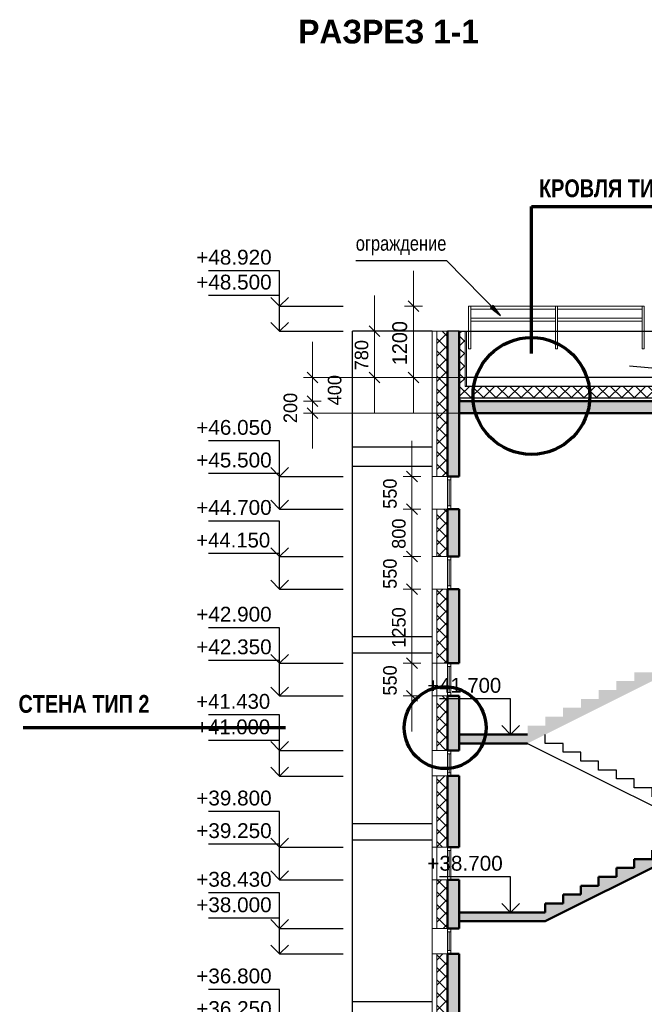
# Model space of a CAD drawing. Header units: millimetres. Extents: x 263826 to 1718326, y -423071 to 70137.
# Tile 268 of 486: x 519119 to 529654, y -53281 to -36678. Entities that reach past the tile are written whole.
import ezdxf

# ---------------------------------------------------------------- set-up
doc = ezdxf.new("R2010")
doc.units = ezdxf.units.MM
doc.layers.add('Standard', color=7, linetype='Continuous', lineweight=25)
doc.styles.add('ARIAL', font='arial.ttf')
doc.styles.add('Century Gothic', font='GOTHIC.TTF')
doc.dimstyles.new('DIMSTYLE_10', dxfattribs={"dimtxt": 250, "dimasz": 300, "dimexe": 0, "dimexo": 0, "dimgap": 125, "dimtad": 2, "dimdec": 0, "dimrnd": 1, "dimzin": 12, "dimdsep": 46, "dimtxsty": 'Century Gothic', "dimblk1": 'ALL_ML_STRICH', "dimblk2": 'ALL_ML_STRICH', "dimsah": 1, "dimcen": 0, "dimclrd": 256, "dimclre": 256, "dimclrt": 256, "dimadec": 0, "dimazin": 0, "dimtfac": 1, "dimtdec": 0, "dimtix": 1, "dimtmove": 2, "dimatfit": 3, "dimfxl": 0, "dimtzin": 0, "dimlwd": 0, "dimlwe": 13, "dimarcsym": 0})
doc.dimstyles.new('DIMSTYLE_13', dxfattribs={"dimtxt": 229, "dimasz": 300, "dimexe": 0, "dimexo": 0, "dimgap": 114.5, "dimtad": 0, "dimdec": 0, "dimrnd": 1, "dimzin": 12, "dimdsep": 46, "dimtxsty": 'Century Gothic', "dimblk1": 'ALL_ML_STRICH', "dimblk2": 'ALL_ML_STRICH', "dimsah": 1, "dimcen": 0, "dimclrd": 256, "dimclre": 256, "dimclrt": 256, "dimadec": 0, "dimazin": 0, "dimtfac": 1, "dimtdec": 0, "dimtix": 1, "dimtmove": 2, "dimatfit": 3, "dimfxl": 0, "dimtvp": 1.2, "dimtzin": 0, "dimlwd": 0, "dimlwe": 13, "dimarcsym": 0})
doc.dimstyles.new('DIMSTYLE_4', dxfattribs={"dimtxt": 229, "dimasz": 300, "dimexe": 0, "dimexo": 0, "dimgap": 114.5, "dimtad": 2, "dimdec": 0, "dimrnd": 1, "dimzin": 12, "dimdsep": 46, "dimtxsty": 'Century Gothic', "dimblk1": 'ALL_ML_STRICH', "dimblk2": 'ALL_ML_STRICH', "dimsah": 1, "dimcen": 0, "dimclrd": 256, "dimclre": 256, "dimclrt": 256, "dimadec": 0, "dimazin": 0, "dimtfac": 1, "dimtdec": 0, "dimtix": 1, "dimtmove": 2, "dimatfit": 3, "dimfxl": 0, "dimtzin": 0, "dimlwd": 0, "dimlwe": 13, "dimarcsym": 0})
doc.dimstyles.new('DIMSTYLE_7', dxfattribs={"dimtxt": 229, "dimasz": 300, "dimexe": 0, "dimexo": 0, "dimgap": 114.5, "dimtad": 2, "dimdec": 0, "dimrnd": 1, "dimzin": 12, "dimdsep": 46, "dimtxsty": 'Century Gothic', "dimblk1": 'ALL_ML_STRICH', "dimblk2": 'ALL_ML_STRICH', "dimsah": 1, "dimcen": 0, "dimclrd": 256, "dimclre": 256, "dimclrt": 256, "dimadec": 0, "dimazin": 0, "dimtfac": 1, "dimtdec": 0, "dimtix": 1, "dimtmove": 2, "dimatfit": 3, "dimfxl": 0, "dimtvp": 1.2, "dimtzin": 0, "dimlwd": 0, "dimlwe": 13, "dimarcsym": 0})
pattern_1 = [(45, (277473.13, 108835.89), (-106.06602, 106.06602), []), (135, (277473.13, 108835.89), (-106.06602, -106.06602), [])]

# ---------------------------------------------------------------- blocks, each defined once
blk = doc.blocks.new('СЛОЖНЫЙ_ОБЪЕКТ_22')
at = {"layer": 'Standard', "color": 7, "linetype": 'Continuous', "lineweight": 25, "transparency": 33554687}
for p, q in [((250211, -157717), (253211, -159217)), ((250511, -157717), (250511, -157567)), ((250811, -157717), (250511, -157717)), ((250811, -157867), (250811, -157717)), ((251111, -157867), (250811, -157867)), ((251111, -158017), (251111, -157867)), ((251411, -158017), (251111, -158017)), ((251411, -158167), (251411, -158017)), ((251711, -158167), (251411, -158167)), ((251711, -158317), (251711, -158167)), ((252011, -158317), (251711, -158317)), ((252011, -158467), (252011, -158317)), ((252311, -158467), (252011, -158467)), ((252311, -158617), (252311, -158467)), ((252611, -158617), (252311, -158617)), ((252611, -158767), (252611, -158617)), ((252911, -158767), (252611, -158767)), ((252911, -158917), (252911, -158767)), ((253211, -158917), (252911, -158917)), ((253211, -159167), (253211, -158917))]:
    blk.add_line(p, q, dxfattribs=at)
blk = doc.blocks.new('СЛОЖНЫЙ_ОБЪЕКТ_57')
at = {"layer": 'Standard', "color": 7, "linetype": 'Continuous', "lineweight": 13, "transparency": 33554687}
for p, q in [((249218, -151062), (249218, -150347)), ((249255, -150347), (249218, -150347)), ((249255, -150347), (249255, -151062)), ((249255, -151062), (249218, -151062))]:
    blk.add_line(p, q, dxfattribs=at)
blk = doc.blocks.new('СЛОЖНЫЙ_ОБЪЕКТ_58')
at = {"layer": 'Standard', "color": 7, "linetype": 'Continuous', "lineweight": 13, "transparency": 33554687}
for p, q in [((250718, -150347), (250681, -150347)), ((250681, -150347), (250681, -151062)), ((250718, -151062), (250718, -150347)), ((250681, -151062), (250718, -151062))]:
    blk.add_line(p, q, dxfattribs=at)
blk = doc.blocks.new('СЛОЖНЫЙ_ОБЪЕКТ_59')
at = {"layer": 'Standard', "color": 7, "linetype": 'Continuous', "lineweight": 13, "transparency": 33554687}
for p, q in [((252181, -150347), (252144, -150347)), ((252144, -150347), (252144, -151062)), ((252181, -151062), (252181, -150347)), ((252144, -151062), (252181, -151062))]:
    blk.add_line(p, q, dxfattribs=at)
blk = doc.blocks.new('ALL_ML_STRICH')
at = {"color": 0, "linetype": 'ByBlock', "lineweight": -2}
for p, q in [((-1, 0), (0.5, 0)), ((-0.3, -0.3), (0.3, 0.3)), ((0, -0.5), (0, 0.5))]:
    blk.add_line(p, q, dxfattribs=at)
blk = doc.blocks.new('*D2345')
at = {"layer": 'DEFPOINTS', "color": 0, "linetype": 'Continuous', "lineweight": 0, "transparency": 16777216}
for p in [(525106, -41931), (525106, -41931), (525106, -42711)]:
    blk.add_point(p, dxfattribs=at)
at = {"layer": 'Standard', "color": 218, "linetype": 'Continuous', "lineweight": 0, "transparency": 16777216}
for p, q in [((525106, -41631), (525106, -41331)), ((525106, -42711), (525106, -41931)), ((525106, -43011), (525106, -43311))]:
    blk.add_line(p, q, dxfattribs=at)
at = {"layer": 'Standard', "color": 218, "linetype": 'Continuous', "lineweight": 0, "transparency": 16777216, "xscale": 300, "yscale": 300, "zscale": 300}
for p, rotation in [((525106, -41931), 270), ((525106, -42711), 90)]:
    blk.add_blockref('ALL_ML_STRICH', p, dxfattribs=dict(at, rotation=rotation))
at = {"layer": 'Standard', "color": 218, "linetype": 'Continuous', "lineweight": 13, "transparency": 16777216, "insert": (524886, -42335), "char_height": 229, "width": 490.71, "attachment_point": 5, "rotation": 90, "style": 'Century Gothic'}
blk.add_mtext('780', dxfattribs=at)
blk = doc.blocks.new('*D2346')
at = {"layer": 'DEFPOINTS', "color": 0, "linetype": 'Continuous', "lineweight": 0, "transparency": 16777216}
for p in [(524056, -43111), (524056, -43111), (526804, -43311)]:
    blk.add_point(p, dxfattribs=at)
at = {"layer": 'Standard', "color": 218, "linetype": 'Continuous', "lineweight": 0, "transparency": 16777216}
for p, q in [((524056, -42811), (524056, -42511)), ((524056, -43311), (524056, -43111)), ((524056, -43611), (524056, -43911))]:
    blk.add_line(p, q, dxfattribs=at)
at = {"layer": 'Standard', "color": 218, "linetype": 'Continuous', "lineweight": 13, "transparency": 16777216}
blk.add_line((526804, -43311), (524056, -43311), dxfattribs=at)
at = {"layer": 'Standard', "color": 218, "linetype": 'Continuous', "lineweight": 0, "transparency": 16777216, "xscale": 300, "yscale": 300, "zscale": 300}
for p, rotation in [((524056, -43111), 270), ((524056, -43311), 90)]:
    blk.add_blockref('ALL_ML_STRICH', p, dxfattribs=dict(at, rotation=rotation))
at = {"layer": 'Standard', "color": 218, "linetype": 'Continuous', "lineweight": 13, "transparency": 16777216, "insert": (523686, -43225), "char_height": 229, "width": 490.71, "attachment_point": 5, "rotation": 90, "style": 'Century Gothic'}
blk.add_mtext('200', dxfattribs=at)
blk = doc.blocks.new('*D2347')
at = {"layer": 'DEFPOINTS', "color": 0, "linetype": 'Continuous', "lineweight": 0, "transparency": 16777216}
for p in [(524056, -42711), (526804, -42711), (524056, -43111)]:
    blk.add_point(p, dxfattribs=at)
at = {"layer": 'Standard', "color": 218, "linetype": 'Continuous', "lineweight": 0, "transparency": 16777216}
for p, q in [((524056, -42411), (524056, -42111)), ((524056, -43111), (524056, -42711)), ((524056, -43411), (524056, -43711))]:
    blk.add_line(p, q, dxfattribs=at)
at = {"layer": 'Standard', "color": 218, "linetype": 'Continuous', "lineweight": 13, "transparency": 16777216}
blk.add_line((526804, -42711), (524056, -42711), dxfattribs=at)
at = {"layer": 'Standard', "color": 218, "linetype": 'Continuous', "lineweight": 0, "transparency": 16777216, "xscale": 300, "yscale": 300, "zscale": 300}
for p, rotation in [((524056, -42711), 270), ((524056, -43111), 90)]:
    blk.add_blockref('ALL_ML_STRICH', p, dxfattribs=dict(at, rotation=rotation))
at = {"layer": 'Standard', "color": 218, "linetype": 'Continuous', "lineweight": 13, "transparency": 16777216, "insert": (524432, -42925), "char_height": 229, "width": 490.71, "attachment_point": 5, "rotation": 90, "style": 'Century Gothic'}
blk.add_mtext('400', dxfattribs=at)
blk = doc.blocks.new('*D2337')
at = {"layer": 'DEFPOINTS', "color": 0, "linetype": 'Continuous', "lineweight": 0, "transparency": 16777216}
for p in [(525736, -47531), (525736, -47531), (525736, -48081)]:
    blk.add_point(p, dxfattribs=at)
at = {"layer": 'Standard', "color": 218, "linetype": 'Continuous', "lineweight": 0, "transparency": 16777216}
for p, q in [((525736, -47231), (525736, -46931)), ((525736, -48081), (525736, -47531)), ((525736, -48381), (525736, -48681))]:
    blk.add_line(p, q, dxfattribs=at)
at = {"layer": 'Standard', "color": 218, "linetype": 'Continuous', "lineweight": 0, "transparency": 16777216, "xscale": 300, "yscale": 300, "zscale": 300}
for p, rotation in [((525736, -47531), 270), ((525736, -48081), 90)]:
    blk.add_blockref('ALL_ML_STRICH', p, dxfattribs=dict(at, rotation=rotation))
at = {"layer": 'Standard', "color": 218, "linetype": 'Continuous', "lineweight": 13, "transparency": 16777216, "insert": (525365, -47820), "char_height": 229, "width": 490.71, "attachment_point": 5, "rotation": 90, "style": 'Century Gothic'}
blk.add_mtext('550', dxfattribs=at)
blk = doc.blocks.new('*D2338')
at = {"layer": 'DEFPOINTS', "color": 0, "linetype": 'Continuous', "lineweight": 0, "transparency": 16777216}
for p in [(525736, -46281), (525736, -46281), (525736, -47531)]:
    blk.add_point(p, dxfattribs=at)
at = {"layer": 'Standard', "color": 218, "linetype": 'Continuous', "lineweight": 0, "transparency": 16777216}
for p, q in [((525736, -45981), (525736, -45681)), ((525736, -47531), (525736, -46281)), ((525736, -47831), (525736, -48131))]:
    blk.add_line(p, q, dxfattribs=at)
at = {"layer": 'Standard', "color": 218, "linetype": 'Continuous', "lineweight": 0, "transparency": 16777216, "xscale": 300, "yscale": 300, "zscale": 300}
for p, rotation in [((525736, -46281), 270), ((525736, -47531), 90)]:
    blk.add_blockref('ALL_ML_STRICH', p, dxfattribs=dict(at, rotation=rotation))
at = {"layer": 'Standard', "color": 218, "linetype": 'Continuous', "lineweight": 13, "transparency": 16777216, "insert": (525515, -46926), "char_height": 229, "width": 654.29, "attachment_point": 5, "rotation": 90, "style": 'Century Gothic'}
blk.add_mtext('1250', dxfattribs=at)
blk = doc.blocks.new('*D2339')
at = {"layer": 'DEFPOINTS', "color": 0, "linetype": 'Continuous', "lineweight": 0, "transparency": 16777216}
for p in [(525736, -45731), (525736, -45731), (525736, -46281)]:
    blk.add_point(p, dxfattribs=at)
at = {"layer": 'Standard', "color": 218, "linetype": 'Continuous', "lineweight": 0, "transparency": 16777216}
for p, q in [((525736, -45431), (525736, -45131)), ((525736, -46281), (525736, -45731)), ((525736, -46581), (525736, -46881))]:
    blk.add_line(p, q, dxfattribs=at)
at = {"layer": 'Standard', "color": 218, "linetype": 'Continuous', "lineweight": 0, "transparency": 16777216, "xscale": 300, "yscale": 300, "zscale": 300}
for p, rotation in [((525736, -45731), 270), ((525736, -46281), 90)]:
    blk.add_blockref('ALL_ML_STRICH', p, dxfattribs=dict(at, rotation=rotation))
at = {"layer": 'Standard', "color": 218, "linetype": 'Continuous', "lineweight": 13, "transparency": 16777216, "insert": (525365, -46020), "char_height": 229, "width": 490.71, "attachment_point": 5, "rotation": 90, "style": 'Century Gothic'}
blk.add_mtext('550', dxfattribs=at)
blk = doc.blocks.new('*D2340')
at = {"layer": 'DEFPOINTS', "color": 0, "linetype": 'Continuous', "lineweight": 0, "transparency": 16777216}
for p in [(525736, -44931), (525736, -44931), (525736, -45731)]:
    blk.add_point(p, dxfattribs=at)
at = {"layer": 'Standard', "color": 218, "linetype": 'Continuous', "lineweight": 0, "transparency": 16777216}
for p, q in [((525736, -44631), (525736, -44331)), ((525736, -45731), (525736, -44931)), ((525736, -46031), (525736, -46331))]:
    blk.add_line(p, q, dxfattribs=at)
at = {"layer": 'Standard', "color": 218, "linetype": 'Continuous', "lineweight": 0, "transparency": 16777216, "xscale": 300, "yscale": 300, "zscale": 300}
for p, rotation in [((525736, -44931), 270), ((525736, -45731), 90)]:
    blk.add_blockref('ALL_ML_STRICH', p, dxfattribs=dict(at, rotation=rotation))
at = {"layer": 'Standard', "color": 218, "linetype": 'Continuous', "lineweight": 13, "transparency": 16777216, "insert": (525515, -45345), "char_height": 229, "width": 490.71, "attachment_point": 5, "rotation": 90, "style": 'Century Gothic'}
blk.add_mtext('800', dxfattribs=at)
blk = doc.blocks.new('*D2341')
at = {"layer": 'DEFPOINTS', "color": 0, "linetype": 'Continuous', "lineweight": 0, "transparency": 16777216}
for p in [(525736, -44381), (525736, -44381), (525736, -44931)]:
    blk.add_point(p, dxfattribs=at)
at = {"layer": 'Standard', "color": 218, "linetype": 'Continuous', "lineweight": 0, "transparency": 16777216}
for p, q in [((525736, -44081), (525736, -43781)), ((525736, -44931), (525736, -44381)), ((525736, -45231), (525736, -45531))]:
    blk.add_line(p, q, dxfattribs=at)
at = {"layer": 'Standard', "color": 218, "linetype": 'Continuous', "lineweight": 0, "transparency": 16777216, "xscale": 300, "yscale": 300, "zscale": 300}
for p, rotation in [((525736, -44381), 270), ((525736, -44931), 90)]:
    blk.add_blockref('ALL_ML_STRICH', p, dxfattribs=dict(at, rotation=rotation))
at = {"layer": 'Standard', "color": 218, "linetype": 'Continuous', "lineweight": 13, "transparency": 16777216, "insert": (525365, -44670), "char_height": 229, "width": 490.71, "attachment_point": 5, "rotation": 90, "style": 'Century Gothic'}
blk.add_mtext('550', dxfattribs=at)
blk = doc.blocks.new('СЛОЖНЫЙ_ОБЪЕКТ_66')
at = {"layer": 'Standard', "linetype": 'Continuous', "lineweight": 25, "true_color": 0xf1f1f1, "transparency": 33554687}
blk.add_hatch(color=7, dxfattribs=at).paths.add_polyline_path([(253211, -159217), (252911, -159217), (252911, -159367), (252611, -159367), (252611, -159517), (252311, -159517), (252311, -159667), (252011, -159667), (252011, -159817), (251711, -159817), (251711, -159967), (251411, -159967), (251411, -160117), (251111, -160117), (251111, -160267), (250811, -160267), (250811, -160417), (250511, -160417), (250511, -160567), (249061, -160567), (249061, -160717), (250511, -160717), (253251, -159347), (253211, -159367)])
at = {"layer": 'Standard', "color": 7, "linetype": 'Continuous', "lineweight": 50, "transparency": 33554687}
for p, q in [((253211, -159217), (252911, -159217)), ((252911, -159217), (252911, -159367)), ((250511, -160717), (253251, -159347)), ((252911, -159367), (252611, -159367)), ((252611, -159367), (252611, -159517)), ((252611, -159517), (252311, -159517)), ((252311, -159517), (252311, -159667)), ((252311, -159667), (252011, -159667)), ((252011, -159667), (252011, -159817)), ((252011, -159817), (251711, -159817)), ((251711, -159817), (251711, -159967)), ((251711, -159967), (251411, -159967)), ((251411, -159967), (251411, -160117)), ((251411, -160117), (251111, -160117)), ((251111, -160117), (251111, -160267)), ((251111, -160267), (250811, -160267)), ((250811, -160267), (250811, -160417)), ((250811, -160417), (250511, -160417)), ((250511, -160417), (250511, -160567)), ((250511, -160567), (250511, -160417)), ((250511, -160567), (249061, -160567)), ((250511, -160717), (249061, -160717))]:
    blk.add_line(p, q, dxfattribs=at)
blk = doc.blocks.new('COMPLEX_ELEVATIONDIM_6')
at = {"layer": 'Standard', "color": 7, "linetype": 'Continuous', "lineweight": 25, "transparency": 33554687}
for p, q in [((246030, -149747), (244830, -149747)), ((246030, -150347), (246030, -149747)), ((246030, -150167), (244830, -150167)), ((246030, -150347), (245880, -150197)), ((246030, -150767), (246030, -150167)), ((246030, -150347), (246180, -150197)), ((246030, -150347), (246030, -150347)), ((246030, -150347), (246030, -150347)), ((246030, -150347), (247104, -150347)), ((246030, -150347), (246030, -150347)), ((246030, -150347), (246030, -150347)), ((246030, -150767), (245880, -150617)), ((246030, -150767), (246180, -150617)), ((246030, -150767), (246030, -150767)), ((246030, -150767), (246030, -150767)), ((246030, -150767), (247104, -150767)), ((246030, -150767), (246030, -150767)), ((246030, -150767), (246030, -150767)), ((246030, -152617), (244830, -152617)), ((246030, -153217), (246030, -152617)), ((246030, -153217), (245880, -153067)), ((246030, -153217), (246180, -153067)), ((246030, -153167), (244830, -153167)), ((246030, -153767), (246030, -153167)), ((246030, -153217), (246030, -153217)), ((246030, -153217), (246030, -153217)), ((246030, -153217), (247104, -153217)), ((246030, -153217), (246030, -153217)), ((246030, -153217), (246030, -153217)), ((246030, -153767), (245880, -153617)), ((246030, -153767), (246180, -153617)), ((246030, -153767), (246030, -153767)), ((246030, -153767), (246030, -153767)), ((246030, -153767), (247104, -153767)), ((246030, -153767), (246030, -153767)), ((246030, -153767), (246030, -153767)), ((246030, -153967), (244830, -153967)), ((246030, -154567), (246030, -153967)), ((246030, -154517), (244830, -154517)), ((246030, -154567), (245880, -154417)), ((246030, -154567), (246180, -154417)), ((246030, -155117), (246030, -154517)), ((246030, -154567), (246030, -154567)), ((246030, -154567), (246030, -154567)), ((246030, -154567), (247104, -154567)), ((246030, -154567), (246030, -154567)), ((246030, -154567), (246030, -154567)), ((246030, -155117), (245880, -154967)), ((246030, -155117), (246180, -154967)), ((246030, -155117), (246030, -155117)), ((246030, -155117), (246030, -155117)), ((246030, -155117), (247104, -155117)), ((246030, -155117), (246030, -155117)), ((246030, -155117), (246030, -155117)), ((246030, -155767), (244830, -155767)), ((246030, -156367), (246030, -155767)), ((246030, -156367), (245880, -156217)), ((246030, -156367), (246180, -156217)), ((246030, -156317), (244830, -156317)), ((246030, -156917), (246030, -156317)), ((246030, -156367), (246030, -156367)), ((246030, -156367), (246030, -156367)), ((246030, -156367), (247104, -156367)), ((246030, -156367), (246030, -156367)), ((246030, -156367), (246030, -156367)), ((246030, -156917), (245880, -156767)), ((246030, -156917), (246180, -156767)), ((246030, -156917), (246030, -156917)), ((246030, -156917), (246030, -156917)), ((246030, -156917), (247104, -156917)), ((246030, -156917), (246030, -156917)), ((246030, -156917), (246030, -156917)), ((246030, -157237), (244830, -157237)), ((246030, -157837), (246030, -157237)), ((246030, -157667), (244830, -157667)), ((246030, -157837), (245880, -157687)), ((246030, -158267), (246030, -157667)), ((246030, -157837), (246180, -157687)), ((246030, -157837), (246030, -157837)), ((246030, -157837), (246030, -157837)), ((246030, -157837), (247104, -157837)), ((246030, -157837), (246030, -157837)), ((246030, -157837), (246030, -157837)), ((246030, -158267), (245880, -158117)), ((246030, -158267), (246180, -158117)), ((246030, -158267), (246030, -158267)), ((246030, -158267), (246030, -158267)), ((246030, -158267), (247104, -158267)), ((246030, -158267), (246030, -158267)), ((246030, -158267), (246030, -158267)), ((246030, -158867), (244830, -158867)), ((246030, -159467), (246030, -158867)), ((246030, -159467), (245880, -159317)), ((246030, -159467), (246180, -159317)), ((246030, -159417), (244830, -159417)), ((246030, -160017), (246030, -159417)), ((246030, -159467), (246030, -159467)), ((246030, -159467), (246030, -159467)), ((246030, -159467), (247104, -159467)), ((246030, -159467), (246030, -159467)), ((246030, -159467), (246030, -159467)), ((246030, -160017), (245880, -159867)), ((246030, -160017), (246180, -159867)), ((246030, -160017), (246030, -160017)), ((246030, -160017), (246030, -160017)), ((246030, -160017), (247104, -160017)), ((246030, -160017), (246030, -160017)), ((246030, -160017), (246030, -160017)), ((246030, -160237), (244830, -160237)), ((246030, -160837), (246030, -160237)), ((246030, -160667), (244830, -160667)), ((246030, -160837), (245880, -160687)), ((246030, -161267), (246030, -160667)), ((246030, -160837), (246180, -160687)), ((246030, -160837), (246030, -160837)), ((246030, -160837), (246030, -160837)), ((246030, -160837), (247104, -160837)), ((246030, -160837), (246030, -160837)), ((246030, -160837), (246030, -160837)), ((246030, -161267), (245880, -161117)), ((246030, -161267), (246180, -161117)), ((246030, -161267), (246030, -161267)), ((246030, -161267), (246030, -161267)), ((246030, -161267), (247104, -161267)), ((246030, -161267), (246030, -161267)), ((246030, -161267), (246030, -161267)), ((246030, -161867), (244830, -161867)), ((246030, -162467), (246030, -161867))]:
    blk.add_line(p, q, dxfattribs=at)
at = {"layer": 'Standard', "color": 7, "linetype": 'Continuous', "lineweight": 25, "transparency": 33554687, "char_height": 250, "attachment_point": 7, "style": 'ARIAL'}
for s, insert, width in [('\\W1.00;+48.920', (244624, -149647), 1396.45), ('\\W1.00;+48.500', (244624, -150067), 1396.45), ('\\W1.00;+46.050', (244624, -152517), 1396.45), ('\\W1.00;+45.500', (244624, -153067), 1396.45), ('\\W1.00;+44.700', (244624, -153867), 1396.45), ('\\W0.98;+44.150', (244624, -154417), 1394.59), ('\\W1.00;+42.900', (244624, -155667), 1396.45), ('\\W1.00;+42.350', (244624, -156217), 1396.45), ('\\W0.98;+41.430', (244624, -157137), 1394.59), ('\\W0.98;+41.000', (244624, -157567), 1394.59), ('\\W1.00;+39.800', (244624, -158767), 1396.45), ('\\W1.00;+39.250', (244624, -159317), 1396.45), ('\\W1.00;+38.430', (244624, -160137), 1396.45), ('\\W1.00;+38.000', (244624, -160567), 1396.45), ('\\W1.00;+36.800', (244624, -161767), 1396.45), ('\\W1.00;+36.250', (244624, -162317), 1396.45)]:
    blk.add_mtext(s, dxfattribs=dict(at, insert=insert, width=width))
blk = doc.blocks.new('COMPLEX_ELEVATIONDIM_7')
at = {"layer": 'Standard', "color": 7, "linetype": 'Continuous', "lineweight": 25, "transparency": 33554687}
for p, q in [((249927, -156967), (248727, -156967)), ((249927, -157567), (249927, -156967)), ((249927, -157567), (249777, -157417)), ((249927, -157567), (250077, -157417)), ((249927, -157567), (249927, -157567)), ((249927, -157567), (249927, -157567)), ((249927, -157567), (249927, -157567)), ((249927, -157567), (249927, -157567)), ((249927, -159967), (248727, -159967)), ((249927, -160567), (249927, -159967)), ((249927, -160567), (249777, -160417)), ((249927, -160567), (250077, -160417)), ((249927, -160567), (249927, -160567)), ((249927, -160567), (249927, -160567)), ((249927, -160567), (249927, -160567)), ((249927, -160567), (249927, -160567))]:
    blk.add_line(p, q, dxfattribs=at)
at = {"layer": 'Standard', "color": 7, "linetype": 'Continuous', "lineweight": 25, "transparency": 33554687, "char_height": 250, "attachment_point": 7, "style": 'ARIAL'}
for s, insert, width in [('\\W0.98;+41.700', (248521, -156867), 1394.59), ('\\W1.00;+38.700', (248521, -159867), 1396.45)]:
    blk.add_mtext(s, dxfattribs=dict(at, insert=insert, width=width))
blk = doc.blocks.new('*D2292')
at = {"layer": 'DEFPOINTS', "color": 0, "linetype": 'Continuous', "lineweight": 0, "transparency": 16777216}
for p in [(525761, -41511), (525761, -41511), (525761, -42711)]:
    blk.add_point(p, dxfattribs=at)
at = {"layer": 'Standard', "color": 218, "linetype": 'Continuous', "lineweight": 0, "transparency": 16777216}
for p, q in [((525761, -41211), (525761, -40911)), ((525761, -42711), (525761, -41511)), ((525761, -43011), (525761, -43311))]:
    blk.add_line(p, q, dxfattribs=at)
at = {"layer": 'Standard', "color": 218, "linetype": 'Continuous', "lineweight": 0, "transparency": 16777216, "xscale": 300, "yscale": 300, "zscale": 300}
for p, rotation in [((525761, -41511), 270), ((525761, -42711), 90)]:
    blk.add_blockref('ALL_ML_STRICH', p, dxfattribs=dict(at, rotation=rotation))
at = {"layer": 'Standard', "color": 218, "linetype": 'Continuous', "lineweight": 13, "transparency": 16777216, "insert": (525530, -42132), "char_height": 250, "width": 714.29, "attachment_point": 5, "rotation": 90, "style": 'Century Gothic'}
blk.add_mtext('1200', dxfattribs=at)

msp = doc.modelspace()

# ---------------------------------------------------------------- hatches: boundary and pattern name
at = {"layer": 'Standard', "linetype": 'Continuous', "lineweight": 25, "transparency": 33554687}
msp.add_hatch(color=7, dxfattribs=at).paths.add_polyline_path([(527059.46118, -41538.23476), (527227.83857, -41667.26589), (527102.32471, -41496.25045)])
at = {"layer": 'Standard', "linetype": 'Continuous', "lineweight": 18, "transparency": 33554687}
h = msp.add_hatch(dxfattribs=at)
h.set_pattern_fill('__________6', color=41, scale=100, style=0, pattern_type=2)
h.set_pattern_definition(pattern_1)
h.paths.add_polyline_path([(526154.21797, -42280.92275), (526334.21797, -42280.92275), (526334.21797, -41930.92275), (526154.21797, -41930.92275)], flags=0)
at = {"layer": 'Standard', "linetype": 'Continuous', "lineweight": 25, "true_color": 0xf1f1f1, "transparency": 33554687}
for points in [[(526334.21797, -42280.92275), (526534.21797, -42280.92275), (526534.21797, -41930.92275), (526334.21797, -41930.92275)], [(526334.21797, -44380.92275), (526534.21797, -44380.92275), (526534.21797, -42280.92275), (526334.21797, -42280.92275)], [(526534.21797, -45730.93222), (526534.21797, -44930.92275), (526334.21797, -44930.92275), (526334.21797, -45730.93222)], [(526334.21797, -46280.92275), (526334.21797, -47530.92275), (526534.21797, -47530.92275), (526534.21797, -46280.92275)], [(526334.21797, -48080.92275), (526334.21797, -49000.93222), (526534.21797, -49000.93222), (526534.21797, -48080.92275)], [(526534.21797, -49430.92275), (526334.21797, -49430.92275), (526334.21797, -50630.92275), (526534.21797, -50630.92275)], [(526334.21797, -51180.92275), (526334.21797, -52000.93222), (526534.21797, -52000.93222), (526534.21797, -51180.92275)], [(526334.21797, -52430.92275), (526334.21797, -53630.92275), (526534.21797, -53630.92275), (526534.21797, -52430.92275)]]:
    msp.add_hatch(color=7, dxfattribs=at).paths.add_polyline_path(points)
at = {"layer": 'Standard', "linetype": 'Continuous', "lineweight": 18, "transparency": 33554687}
h = msp.add_hatch(dxfattribs=at)
h.set_pattern_fill('__________6', color=41, scale=100, style=0, pattern_type=2)
h.set_pattern_definition(pattern_1)
h.paths.add_polyline_path([(526634.21797, -43110.92275), (526634.21797, -41930.92275), (526534.21797, -41930.92275), (526534.21797, -43110.92275)], flags=0)
h = msp.add_hatch(dxfattribs=at)
h.set_pattern_fill('__________6', color=41, scale=100, style=0, pattern_type=2)
h.set_pattern_definition(pattern_1)
h.paths.add_polyline_path([(526154.21797, -42280.92275), (526154.21797, -44380.92275), (526334.21797, -44380.92275), (526334.21797, -42280.92275)], flags=0)
at = {"layer": 'Standard', "linetype": 'Continuous', "lineweight": 50, "true_color": 0xf1f1f1, "transparency": 33554687}
for points in [[(532384.21763, -44030.92275), (532384.21763, -42230.92275), (532184.21763, -42230.92275), (532184.21763, -43110.92275), (526534.21797, -43110.92275), (526534.21797, -43310.92275), (532184.21763, -43310.92275), (532184.21763, -44030.92275)], [(530384.21763, -47380.92275), (530084.21763, -47380.92275), (530084.21763, -47530.92275), (529784.21763, -47530.92275), (529784.21763, -47680.92275), (529484.21763, -47680.92275), (529484.21763, -47830.92275), (529184.21763, -47830.92275), (529184.21763, -47980.92275), (528884.21763, -47980.92275), (528884.21763, -48130.92275), (528584.21763, -48130.92275), (528584.21763, -48280.92275), (528284.21763, -48280.92275), (528284.21763, -48430.92275), (527984.21763, -48430.92275), (527984.21763, -48580.92275), (527684.21763, -48580.92275), (527684.21763, -48730.92275), (526534.21797, -48730.92275), (526534.21797, -48880.92275), (527684.21763, -48880.92275), (530684.21763, -47380.92275), (530684.21763, -47230.92275), (530384.21763, -47230.92275)]]:
    msp.add_hatch(color=7, dxfattribs=at).paths.add_polyline_path(points)
at = {"layer": 'Standard', "linetype": 'Continuous', "lineweight": 18, "transparency": 33554687}
h = msp.add_hatch(dxfattribs=at)
h.set_pattern_fill('__________6', color=41, scale=100, style=0, pattern_type=2)
h.set_pattern_definition(pattern_1)
h.paths.add_polyline_path([(532184.21763, -43060.92275), (532184.21763, -42860.92275), (526534.21797, -42860.92275), (526534.21797, -43060.92275)], flags=0)
h = msp.add_hatch(dxfattribs=at)
h.set_pattern_fill('__________6', color=41, scale=100, style=0, pattern_type=2)
h.set_pattern_definition(pattern_1)
h.paths.add_polyline_path([(526154.21797, -45730.93222), (526334.21797, -45730.93222), (526334.21797, -44930.92275), (526154.21797, -44930.92275)], flags=0)
h = msp.add_hatch(dxfattribs=at)
h.set_pattern_fill('__________6', color=41, scale=100, style=0, pattern_type=2)
h.set_pattern_definition(pattern_1)
h.paths.add_polyline_path([(526334.21797, -47530.92275), (526334.21797, -46280.92275), (526154.21797, -46280.92275), (526154.21797, -47530.92275)], flags=0)
h = msp.add_hatch(dxfattribs=at)
h.set_pattern_fill('__________6', color=41, scale=100, style=0, pattern_type=2)
h.set_pattern_definition(pattern_1)
h.paths.add_polyline_path([(526334.21797, -49000.93222), (526334.21797, -48080.92275), (526154.21797, -48080.92275), (526154.21797, -49000.93222)], flags=0)
h = msp.add_hatch(dxfattribs=at)
h.set_pattern_fill('__________6', color=41, scale=100, style=0, pattern_type=2)
h.set_pattern_definition(pattern_1)
h.paths.add_polyline_path([(526334.21797, -50630.92275), (526334.21797, -49430.92275), (526154.21797, -49430.92275), (526154.21797, -50630.92275)], flags=0)
h = msp.add_hatch(dxfattribs=at)
h.set_pattern_fill('__________6', color=41, scale=100, style=0, pattern_type=2)
h.set_pattern_definition(pattern_1)
h.paths.add_polyline_path([(526154.21797, -52000.93222), (526334.21797, -52000.93222), (526334.21797, -51180.92275), (526154.21797, -51180.92275)], flags=0)
h = msp.add_hatch(dxfattribs=at)
h.set_pattern_fill('__________6', color=41, scale=100, style=0, pattern_type=2)
h.set_pattern_definition(pattern_1)
h.paths.add_polyline_path([(526334.21797, -53630.92275), (526334.21797, -52430.92275), (526154.21797, -52430.92275), (526154.21797, -53630.92275)], flags=0)

# ---------------------------------------------------------------- linework, layer by layer
at = {"layer": 'Standard', "color": 136, "linetype": 'Continuous', "lineweight": 70, "transparency": 33554687}
for p, q in [((527750.76754, -39825.6296), (530700.76754, -39825.6296)), ((527750.76754, -42305.6296), (527750.76754, -39825.6296)), ((523604.82752, -48616.07967), (519178.8547, -48616.07967))]:
    msp.add_line(p, q, dxfattribs=at)
at = {"layer": 'Standard', "color": 7, "linetype": 'Continuous', "lineweight": 25, "transparency": 33554687}
for p, q in [((527102.32471, -41496.25045), (527059.46118, -41538.23476)), ((527080.89283, -41517.2427), (527070.39673, -41506.52669)), ((527227.83857, -41667.26589), (527102.32471, -41496.25045)), ((527059.46118, -41538.23476), (527227.83857, -41667.26589)), ((527227.83857, -41667.26589), (527227.83857, -41667.26589)), ((527227.83857, -41667.26589), (527227.83857, -41667.26589)), ((527227.83857, -41667.26589), (527227.83857, -41667.26589)), ((526074.21797, -41930.92275), (524734.21831, -41930.92275)), ((524734.21831, -80510.92275), (524734.21831, -41930.92275)), ((526534.21797, -41930.92275), (526334.21797, -41930.92275)), ((526534.21797, -41930.92275), (532384.21763, -41930.92275)), ((529403.40502, -42516.80877), (530100.84077, -42576.67005)), ((532184.21763, -42710.92275), (526654.21797, -42710.92275)), ((532184.21763, -42860.92275), (526634.21797, -42860.92275)), ((532184.21763, -43060.92275), (526534.21797, -43060.92275)), ((524734.21831, -43880.92275), (526074.21797, -43880.92275)), ((526074.21797, -44210.92275), (524734.21831, -44210.92275)), ((526074.21797, -44210.92275), (524734.21831, -44210.92275)), ((524734.21831, -47080.92275), (526074.21797, -47080.92275)), ((526074.21797, -47360.92275), (524734.21831, -47360.92275)), ((526074.21797, -47360.92275), (524734.21831, -47360.92275)), ((524734.21831, -50230.92275), (526074.21797, -50230.92275)), ((526074.21797, -50510.92275), (524734.21831, -50510.92275)), ((526074.21797, -50510.92275), (524734.21831, -50510.92275)), ((524734.21831, -53230.92275), (526074.21797, -53230.92275))]:
    msp.add_line(p, q, dxfattribs=at)
at = {"layer": 'Standard', "color": 7, "linetype": 'Continuous', "lineweight": 13, "transparency": 33554687}
for p, q in [((526728.28701, -41510.92275), (528154.21797, -41510.92275)), ((526728.28701, -41560.92275), (528154.21797, -41560.92275)), ((528191.25249, -41510.92275), (529617.18345, -41510.92275)), ((528191.25249, -41560.92275), (529617.18345, -41560.92275)), ((526728.28701, -41710.92275), (528154.21797, -41710.92275)), ((526728.28701, -41760.92275), (528154.21797, -41760.92275)), ((528191.25249, -41710.92275), (529617.18345, -41710.92275)), ((528191.25249, -41760.92275), (529617.18345, -41760.92275)), ((526334.21797, -41930.92275), (526074.21797, -41930.92275)), ((526074.21797, -41930.92275), (526074.21797, -82000.93222)), ((526654.21797, -41930.92275), (526654.21797, -42860.92275)), ((526074.21797, -44380.92275), (526094.21797, -44380.92275)), ((526094.21797, -44380.92275), (526154.21797, -44380.92275)), ((526334.21797, -44380.92275), (526334.21797, -44436.92275)), ((526334.21797, -44436.92275), (526390.21797, -44436.92275)), ((526334.21797, -44436.92275), (526334.21797, -44874.92275)), ((526362.21797, -44436.92275), (526362.21797, -44874.92275)), ((526390.21797, -44436.92275), (526390.21797, -44380.92275)), ((526390.21797, -44874.92275), (526390.21797, -44436.92275)), ((526094.21797, -44930.92275), (526074.21797, -44930.92275)), ((526154.21797, -44930.92275), (526094.21797, -44930.92275)), ((526334.21797, -44874.92275), (526334.21797, -44930.92275)), ((526390.21797, -44874.92275), (526334.21797, -44874.92275)), ((526390.21797, -44930.92275), (526390.21797, -44874.92275)), ((526074.21797, -45730.93222), (526094.21797, -45730.93222)), ((526094.21797, -45730.93222), (526154.21797, -45730.93222)), ((526334.21797, -45730.93222), (526334.21797, -45786.93222)), ((526334.21797, -45786.93222), (526390.21797, -45786.93222)), ((526334.21797, -45786.93222), (526334.21797, -46224.92275)), ((526362.21797, -45786.93222), (526362.21797, -46224.92275)), ((526390.21797, -45786.93222), (526390.21797, -45730.93222)), ((526390.21797, -46224.92275), (526390.21797, -45786.93222)), ((526094.21797, -46280.92275), (526074.21797, -46280.92275)), ((526154.21797, -46280.92275), (526094.21797, -46280.92275)), ((526334.21797, -46224.92275), (526334.21797, -46280.92275)), ((526390.21797, -46224.92275), (526334.21797, -46224.92275)), ((526390.21797, -46280.92275), (526390.21797, -46224.92275)), ((526074.21797, -47530.92275), (526094.21797, -47530.92275)), ((526094.21797, -47530.92275), (526154.21797, -47530.92275)), ((526334.21797, -47530.92275), (526334.21797, -47586.92275)), ((526334.21797, -47586.92275), (526390.21797, -47586.92275)), ((526334.21797, -47586.92275), (526334.21797, -48024.92275)), ((526362.21797, -47586.92275), (526362.21797, -48024.92275)), ((526390.21797, -47586.92275), (526390.21797, -47530.92275)), ((526390.21797, -48024.92275), (526390.21797, -47586.92275)), ((526094.21797, -48080.92275), (526074.21797, -48080.92275)), ((526154.21797, -48080.92275), (526094.21797, -48080.92275)), ((526334.21797, -48024.92275), (526334.21797, -48080.92275)), ((526390.21797, -48024.92275), (526334.21797, -48024.92275)), ((526390.21797, -48080.92275), (526390.21797, -48024.92275)), ((526074.21797, -49000.93222), (526094.21797, -49000.93222)), ((526094.21797, -49000.93222), (526154.21797, -49000.93222)), ((526334.21797, -49000.93222), (526334.21797, -49056.93222)), ((526334.21797, -49056.93222), (526390.21797, -49056.93222)), ((526334.21797, -49056.93222), (526334.21797, -49374.92275)), ((526362.21797, -49056.93222), (526362.21797, -49374.92275)), ((526390.21797, -49056.93222), (526390.21797, -49000.93222)), ((526390.21797, -49374.92275), (526390.21797, -49056.93222)), ((526094.21797, -49430.92275), (526074.21797, -49430.92275)), ((526154.21797, -49430.92275), (526094.21797, -49430.92275)), ((526334.21797, -49374.92275), (526334.21797, -49430.92275)), ((526390.21797, -49374.92275), (526334.21797, -49374.92275)), ((526390.21797, -49430.92275), (526390.21797, -49374.92275)), ((526074.21797, -50630.92275), (526094.21797, -50630.92275)), ((526094.21797, -50630.92275), (526074.21797, -50630.92275)), ((526094.21797, -50630.92275), (526154.21797, -50630.92275)), ((526154.21797, -50630.92275), (526094.21797, -50630.92275)), ((526334.21797, -50630.92275), (526334.21797, -50686.92275)), ((526390.21797, -50686.92275), (526390.21797, -50630.92275)), ((526334.21797, -50686.92275), (526390.21797, -50686.92275)), ((526334.21797, -50686.92275), (526334.21797, -51124.92275)), ((526362.21797, -50686.92275), (526362.21797, -51124.92275)), ((526390.21797, -51124.92275), (526390.21797, -50686.92275)), ((526334.21797, -51124.92275), (526334.21797, -51180.92275)), ((526390.21797, -51124.92275), (526334.21797, -51124.92275)), ((526390.21797, -51180.92275), (526390.21797, -51124.92275)), ((526094.21797, -51180.92275), (526074.21797, -51180.92275)), ((526154.21797, -51180.92275), (526094.21797, -51180.92275)), ((526074.21797, -52000.93222), (526094.21797, -52000.93222)), ((526094.21797, -52000.93222), (526154.21797, -52000.93222)), ((526334.21797, -52000.93222), (526334.21797, -52056.93222)), ((526334.21797, -52056.93222), (526390.21797, -52056.93222)), ((526334.21797, -52056.93222), (526334.21797, -52374.92275)), ((526362.21797, -52056.93222), (526362.21797, -52374.92275)), ((526390.21797, -52056.93222), (526390.21797, -52000.93222)), ((526390.21797, -52374.92275), (526390.21797, -52056.93222)), ((526094.21797, -52430.92275), (526074.21797, -52430.92275)), ((526154.21797, -52430.92275), (526094.21797, -52430.92275)), ((526334.21797, -52374.92275), (526334.21797, -52430.92275)), ((526390.21797, -52374.92275), (526334.21797, -52374.92275)), ((526390.21797, -52430.92275), (526390.21797, -52374.92275))]:
    msp.add_line(p, q, dxfattribs=at)
at = {"layer": 'Standard', "color": 41, "linetype": 'Continuous', "lineweight": 13, "transparency": 33554687}
for p, q in [((526154.21797, -41930.92275), (526154.21797, -42280.92275)), ((526634.21797, -41930.92275), (526634.21797, -42860.92275)), ((526154.21797, -42280.92275), (526154.21797, -44380.92275)), ((526154.21797, -44380.92275), (526334.21775, -44380.92275)), ((526334.21775, -44930.92275), (526154.21797, -44930.92275)), ((526154.21797, -44930.92275), (526154.21797, -45730.93222)), ((526154.21797, -45730.93222), (526334.21775, -45730.93222)), ((526334.21775, -46280.92275), (526154.21797, -46280.92275)), ((526154.21797, -46280.92275), (526154.21797, -49000.93222)), ((526154.21797, -47530.92275), (526334.21775, -47530.92275)), ((526334.21775, -48080.92275), (526154.21797, -48080.92275)), ((526154.21797, -49000.93222), (526334.21775, -49000.93222)), ((526334.21775, -49430.92275), (526154.21797, -49430.92275)), ((526154.21797, -49430.92275), (526154.21797, -52000.93222)), ((526154.21797, -50630.92275), (526334.21775, -50630.92275)), ((526334.21775, -50630.92275), (526154.21797, -50630.92275)), ((526334.21775, -51180.92275), (526154.21797, -51180.92275)), ((526154.21797, -52000.93222), (526334.21775, -52000.93222)), ((526334.21775, -52430.92275), (526154.21797, -52430.92275)), ((526154.21797, -52430.92275), (526154.21797, -53630.92275))]:
    msp.add_line(p, q, dxfattribs=at)
at = {"layer": 'Standard', "color": 7, "linetype": 'Continuous', "lineweight": 50, "transparency": 33554687}
for p, q in [((526334.21797, -41930.92275), (526334.21797, -42280.92275)), ((526534.21797, -41930.92275), (526534.21797, -42280.92275)), ((526334.21797, -42280.92275), (526334.21797, -44380.92275)), ((526534.21797, -44380.92275), (526534.21797, -42280.92275)), ((532184.21763, -43110.92275), (526534.21797, -43110.92275)), ((532184.21763, -43310.92275), (526534.21797, -43310.92275)), ((526334.21797, -44380.92275), (526390.21797, -44380.92275)), ((526390.21797, -44380.92275), (526534.21797, -44380.92275)), ((526390.21797, -44930.92275), (526334.21797, -44930.92275)), ((526334.21797, -44930.92275), (526334.21797, -45730.93222)), ((526534.21797, -44930.92275), (526390.21797, -44930.92275)), ((526534.21797, -45730.93222), (526534.21797, -44930.92275)), ((526334.21797, -45730.93222), (526390.21797, -45730.93222)), ((526390.21797, -45730.93222), (526534.21797, -45730.93222)), ((526390.21797, -46280.92275), (526334.21797, -46280.92275)), ((526334.21797, -46280.92275), (526334.21797, -47530.92275)), ((526534.21797, -46280.92275), (526390.21797, -46280.92275)), ((526534.21797, -47530.92275), (526534.21797, -46280.92275)), ((526334.21797, -47530.92275), (526390.21797, -47530.92275)), ((526390.21797, -47530.92275), (526534.21797, -47530.92275)), ((526390.21797, -48080.92275), (526334.21797, -48080.92275)), ((526334.21797, -48080.92275), (526334.21797, -49000.93222)), ((526534.21797, -48080.92275), (526390.21797, -48080.92275)), ((526534.21797, -49000.93222), (526534.21797, -48080.92275)), ((527684.21763, -48730.92275), (526534.21797, -48730.92275)), ((527684.21763, -48880.92275), (526534.21797, -48880.92275)), ((526334.21797, -49000.93222), (526390.21797, -49000.93222)), ((526390.21797, -49000.93222), (526534.21797, -49000.93222)), ((526390.21797, -49430.92275), (526334.21797, -49430.92275)), ((526334.21797, -49430.92275), (526334.21797, -50630.92275)), ((526534.21797, -49430.92275), (526390.21797, -49430.92275)), ((526534.21797, -50630.92275), (526534.21797, -49430.92275)), ((526334.21797, -50630.92275), (526390.21797, -50630.92275)), ((526390.21797, -50630.92275), (526334.21797, -50630.92275)), ((526390.21797, -50630.92275), (526534.21797, -50630.92275)), ((526390.21797, -51180.92275), (526334.21797, -51180.92275)), ((526334.21797, -51180.92275), (526334.21797, -52000.93222)), ((526534.21797, -51180.92275), (526390.21797, -51180.92275)), ((526534.21797, -52000.93222), (526534.21797, -51180.92275)), ((526334.21797, -52000.93222), (526390.21797, -52000.93222)), ((526390.21797, -52000.93222), (526534.21797, -52000.93222)), ((526390.21797, -52430.92275), (526334.21797, -52430.92275)), ((526334.21797, -52430.92275), (526334.21797, -53630.92275)), ((526534.21797, -52430.92275), (526390.21797, -52430.92275)), ((526534.21797, -53630.92275), (526534.21797, -52430.92275))]:
    msp.add_line(p, q, dxfattribs=at)
at = {"layer": 'Standard', "color": 7, "linetype": 'Continuous', "lineweight": 25, "transparency": 33554687}
msp.add_lwpolyline([(524787.83857, -40740.26406), (526319.85248, -40740.26406), (527227.83857, -41667.26589)], dxfattribs=at)
at = {"layer": 'Standard', "color": 136, "linetype": 'Continuous', "lineweight": 70, "transparency": 33554687}
for centre, radius in [((527750.76754, -43021.3816), 985.75201), ((526294.85392, -48616.07967), 690.0264)]:
    msp.add_circle(centre, radius, dxfattribs=at)

# ---------------------------------------------------------------- block references
at = {"layer": 'Standard', "color": 7, "linetype": 'Continuous', "lineweight": 25, "transparency": 33554687}
for name in ['COMPLEX_ELEVATIONDIM_6', 'COMPLEX_ELEVATIONDIM_7', 'СЛОЖНЫЙ_ОБЪЕКТ_22']:
    msp.add_blockref(name, (277473.13288, 108835.88877), dxfattribs=at)
at = {"layer": 'Standard', "color": 7, "linetype": 'Continuous', "lineweight": 13, "transparency": 33554687}
for name in ['СЛОЖНЫЙ_ОБЪЕКТ_57', 'СЛОЖНЫЙ_ОБЪЕКТ_58', 'СЛОЖНЫЙ_ОБЪЕКТ_59']:
    msp.add_blockref(name, (277473.13288, 108835.88877), dxfattribs=at)
at = {"layer": 'Standard', "color": 7, "linetype": 'Continuous', "lineweight": 50, "transparency": 33554687}
msp.add_blockref('СЛОЖНЫЙ_ОБЪЕКТ_66', (277473.13288, 108835.88877), dxfattribs=at)

# ---------------------------------------------------------------- texts
at = {"layer": 'Standard', "color": 136, "linetype": 'Continuous', "lineweight": 70, "transparency": 33554687, "attachment_point": 7, "style": 'Century Gothic'}
for s, insert, char_height, width in [('\\A1;{\\fCentury Gothic|i0|b1;\\H400.000000;\\W1.000000;\\C136;РАЗРЕЗ 1-1}\\P', (523817.82392, -37084.84492), 400, 3140), ('\\A1;{\\fCentury Gothic|i0|b1;\\H300.000000;\\W0.833333;\\C136;КРОВЛЯ ТИП 1}\\P', (527878.6019, -39674.85614), 300, 2483.3333333), ('\\A1;{\\fCentury Gothic|i0|b1;\\H300.000000;\\W0.833333;\\C136;СТЕНА ТИП 2}\\P', (519099.52861, -48369.43057), 300, 2225)]:
    msp.add_mtext(s, dxfattribs=dict(at, insert=insert, char_height=char_height, width=width))
at = {"layer": 'Standard', "color": 7, "linetype": 'Continuous', "lineweight": 25, "transparency": 33554687, "insert": (524787.83858, -40648.59741), "char_height": 250, "width": 1920.1388889, "attachment_point": 7, "style": 'Century Gothic'}
msp.add_mtext('\\W0.83;ограждение', dxfattribs=at)

# ---------------------------------------------------------------- dimensions: what is measured, and where the dimension line sits
at = {"layer": 'Standard', "color": 218, "linetype": 'Continuous', "lineweight": 13, "true_color": 0x500050, "transparency": 33554687}
for base, p1, p2, dimstyle, picture, middle in [((525761.22525, -41510.92275), (525761.22525, -42710.92275), (525761.22525, -41510.92275), 'DIMSTYLE_10', '*D2292', (525529.93701, -42132.48243)), ((525105.90787, -41930.92275), (525105.90787, -42710.92275), (525105.90787, -41930.92275), 'DIMSTYLE_4', '*D2345', (524885.64784, -42334.81687)), ((524056.3337, -42710.92275), (524056.3337, -43110.92275), (526804.38778, -42710.92275), 'DIMSTYLE_13', '*D2347', (524432.35375, -42924.81687)), ((524056.3337, -43110.92275), (526804.38778, -43310.92275), (524056.3337, -43110.92275), 'DIMSTYLE_7', '*D2346', (523686.07367, -43224.81687)), ((525735.61589, -44380.92275), (525735.61589, -44930.92275), (525735.61589, -44380.92275), 'DIMSTYLE_4', '*D2341', (525365.35586, -44669.81687)), ((525735.61589, -44930.92275), (525735.61589, -45730.93222), (525735.61589, -44930.92275), 'DIMSTYLE_4', '*D2340', (525515.35586, -45344.82161)), ((525735.61589, -45730.93222), (525735.61589, -46280.92275), (525735.61589, -45730.93222), 'DIMSTYLE_4', '*D2339', (525365.35586, -46019.82161)), ((525735.61589, -46280.92275), (525735.61589, -47530.92275), (525735.61589, -46280.92275), 'DIMSTYLE_4', '*D2338', (525515.35586, -46925.67142)), ((525735.61589, -47530.92275), (525735.61589, -48080.92275), (525735.61589, -47530.92275), 'DIMSTYLE_4', '*D2337', (525365.35586, -47819.81687))]:
    dim = msp.add_linear_dim(base=base, p1=p1, p2=p2, angle=90, dimstyle=dimstyle, override={"dimpost": '<>', "dimclrd": 218, "dimclre": 218, "dimclrt": 218, "dimlwd": 0, "dimlwe": 13}, dxfattribs=at)
    dim.commit()
    dim.dimension.update_dxf_attribs({"geometry": picture, "text_midpoint": middle, "dimtype": 160})

doc.saveas('drawing.dxf')
